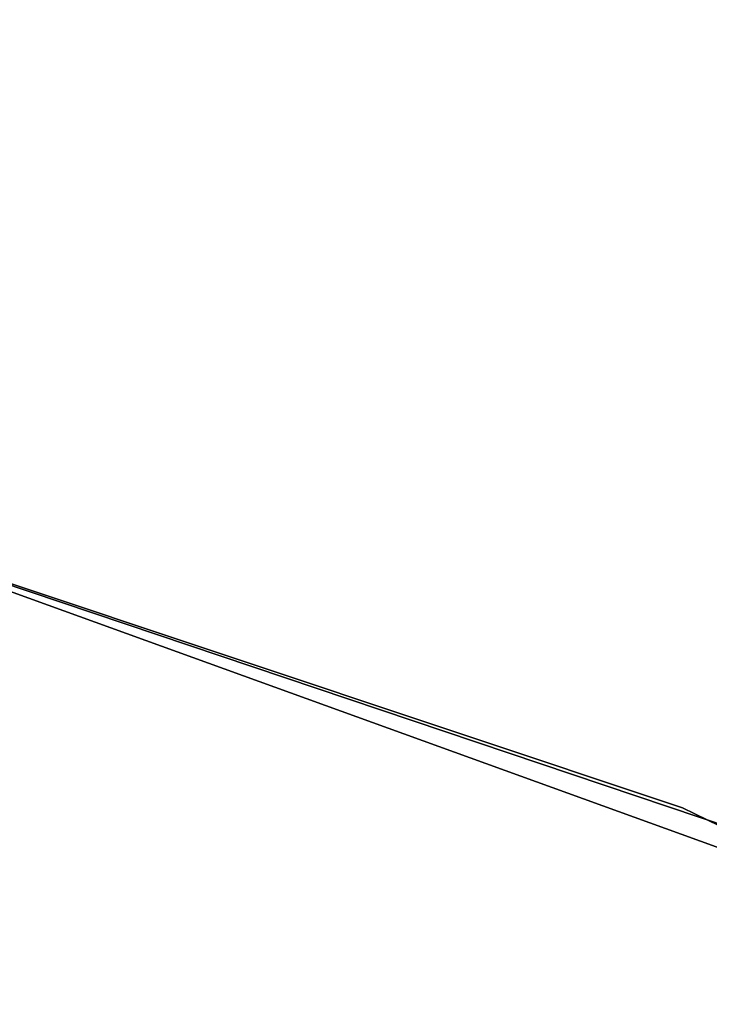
# Model space of a CAD drawing. Extents: x -91 to 91, y -91 to 262.
# Tile 408 of 480: x 21.77 to 24.07, y 58.14 to 61.43. Entities that reach past the tile are written whole.
import ezdxf

# ---------------------------------------------------------------- set-up
doc = ezdxf.new("R2010")
doc.units = 0
doc.header["$LTSCALE"] = 25.4
doc.layers.get('0').update_dxf_attribs({"linetype": 'CONTINUOUS'})

# ---------------------------------------------------------------- blocks, each defined once
blk = doc.blocks.new('ETE0_STL_1')
at = {"color": 0}
for p, q in [((23.9774, 58.7991, 158.5), (16.0974, 61.4257, 158.5)), ((16.0974, 61.4257, 159.5), (23.9774, 58.7991, 159.5)), ((23.9774, 58.7991, 158.5), (16.0974, 61.4257, 158.5)), ((16.0974, 61.4257, 159.5), (23.9774, 58.7991, 159.5)), ((16.2846, 61.3764, 159.5), (24.1565, 58.7257, 159.5)), ((24.1565, 58.7257, 169), (16.2846, 61.3764, 169)), ((16.2846, 61.3764, 159.5), (24.1565, 58.7257, 159.5)), ((24.1565, 58.7257, 169), (16.2846, 61.3764, 169)), ((25.4393, 58.1815, 330.5076), (17.6275, 61.0043, 330.5076)), ((17.6275, 61.0043, 321.0076), (25.4393, 58.1815, 321.0076)), ((25.4393, 58.1815, 330.5076), (17.6275, 61.0043, 330.5076)), ((17.6275, 61.0043, 321.0076), (25.4393, 58.1815, 321.0076)), ((31.4471, 55.1664, 158.5), (23.9774, 58.7991, 158.5)), ((23.9774, 58.7991, 158.5), (23.9774, 58.7991, 159.5)), ((23.9774, 58.7991, 159.5), (31.4471, 55.1664, 159.5)), ((23.9774, 58.7991, 158.5), (23.9774, 58.7991, 159.5)), ((31.4471, 55.1664, 158.5), (23.9774, 58.7991, 158.5)), ((23.9774, 58.7991, 159.5), (31.4471, 55.1664, 159.5))]:
    blk.add_line(p, q, dxfattribs=at)

msp = doc.modelspace()

# ---------------------------------------------------------------- block references
at = {"color": 253}
msp.add_blockref('ETE0_STL_1', (0, 0), dxfattribs=at)

doc.saveas('drawing.dxf')
